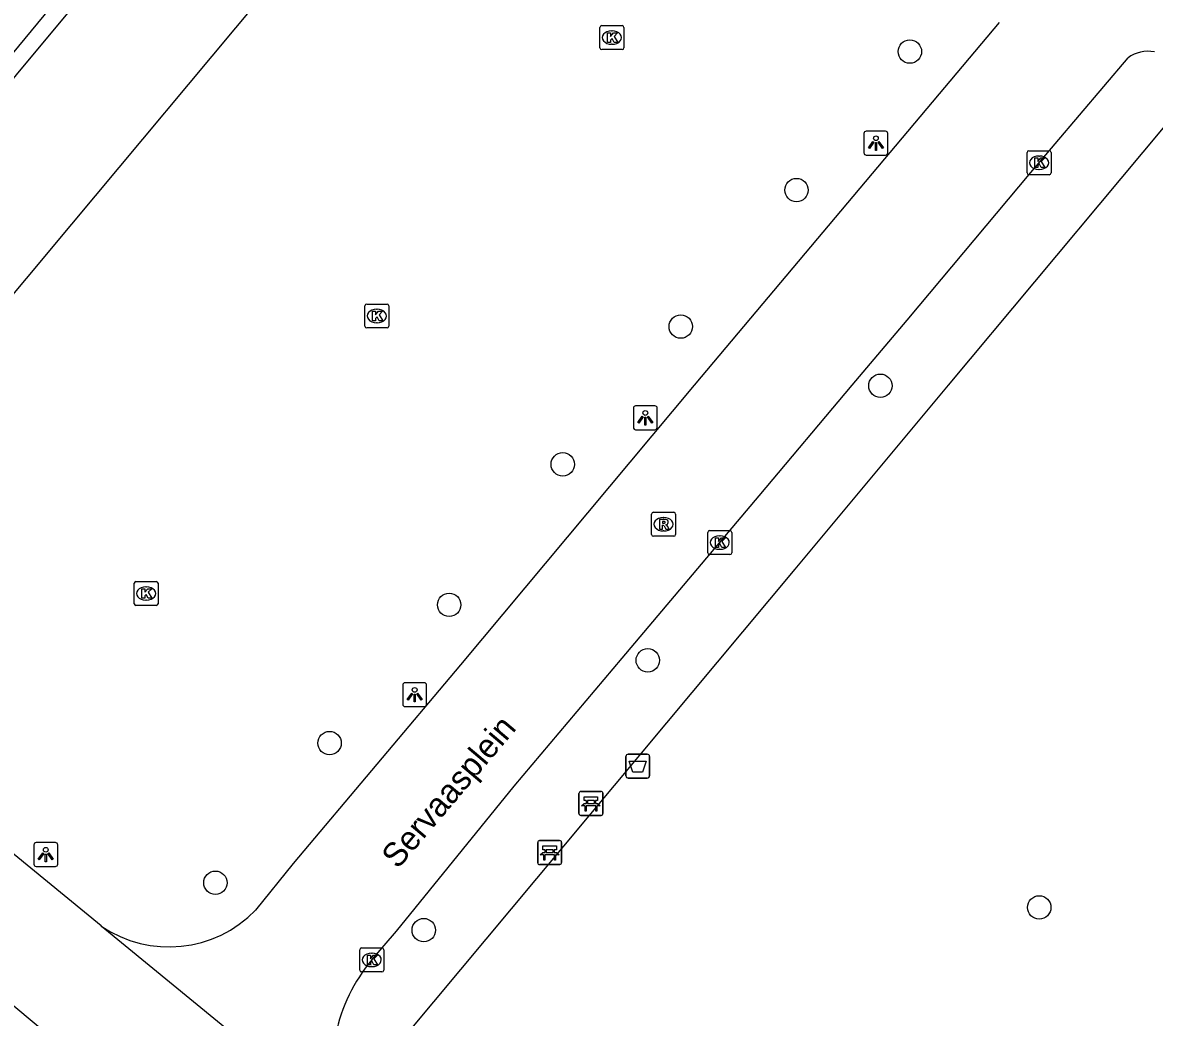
# Model space of a CAD drawing. Extents: x 162074 to 163034, y 381824 to 382557.
# Drawn here: x 162447.12 to 162494.4, y 381973.59 to 382015.16 of the extents above; entities that cross this region are included whole.
import ezdxf

# ---------------------------------------------------------------- set-up
doc = ezdxf.new("R2010")
doc.units = 0
for name, color, linetype in [('IMGEO_Afvalbak', 7, 'Continuous'), ('IMGEO_Bank', 7, 'Continuous'), ('IMGEO_Boom', 7, 'Continuous'), ('IMGEO_Kolk', 7, 'Continuous'), ('IMGEO_Lichtpunt', 7, 'Continuous'), ('IMGEO_Openbare_ruimte_label', 7, 'Continuous'), ('IMGEO_Rijbaan_lokaal_open', 7, 'Continuous'), ('IMGEO_Rioolput', 7, 'Continuous'), ('IMGEO_Voetpad_open', 7, 'Continuous')]:
    doc.layers.add(name, color=color, linetype=linetype)

msp = doc.modelspace()

# ---------------------------------------------------------------- linework, layer by layer
at = {"layer": 'IMGEO_Afvalbak'}
for p, q in [((162472.321, 381983.685), (162472.321, 381984.485)), ((162472.321, 381984.485), (162472.321, 381983.685)), ((162472.421, 381984.585), (162473.211, 381984.585)), ((162473.211, 381984.585), (162472.421, 381984.585)), ((162473.311, 381984.485), (162473.311, 381983.685)), ((162473.311, 381983.685), (162473.311, 381984.485)), ((162473.211, 381983.585), (162472.421, 381983.585)), ((162472.421, 381983.585), (162473.211, 381983.585))]:
    msp.add_line(p, q, dxfattribs=at)
msp.add_lwpolyline([(162472.464, 381984.299), (162473.168, 381984.299), (162473.019, 381983.829), (162472.613, 381983.829), (162472.464, 381984.299)], dxfattribs=at)
for centre, start, end in [((162472.421, 381984.485), 90, 180), ((162472.421, 381984.485), 90, 180), ((162473.211, 381984.485), 0, 90), ((162473.211, 381984.485), 360, 90), ((162472.421, 381983.685), 180, 270), ((162472.421, 381983.685), 180, 270), ((162473.211, 381983.685), 270, 0), ((162473.211, 381983.685), 270, 0)]:
    msp.add_arc(centre, 0.1, start, end, dxfattribs=at)
at = {"layer": 'IMGEO_Bank'}
for p, q in [((162470.36, 381982.101), (162470.36, 381982.942)), ((162470.36, 381982.942), (162470.36, 381982.101)), ((162470.435, 381983.026), (162471.276, 381983.026)), ((162471.276, 381983.026), (162470.435, 381983.026)), ((162471.36, 381982.951), (162471.36, 381982.11)), ((162471.36, 381982.11), (162471.36, 381982.951)), ((162470.669, 381982.532), (162470.669, 381982.638)), ((162470.713, 381982.638), (162470.713, 381982.532)), ((162471.001, 381982.644), (162470.719, 381982.644)), ((162470.719, 381982.526), (162471.001, 381982.526)), ((162471.007, 381982.532), (162471.007, 381982.638)), ((162471.051, 381982.638), (162471.051, 381982.532)), ((162471.285, 381982.026), (162470.444, 381982.026)), ((162470.444, 381982.026), (162471.285, 381982.026)), ((162471.057, 381982.424), (162470.664, 381982.424)), ((162468.636, 381980.049), (162468.636, 381980.89)), ((162468.636, 381980.89), (162468.636, 381980.049)), ((162468.711, 381980.974), (162469.552, 381980.974)), ((162469.552, 381980.974), (162468.711, 381980.974)), ((162468.945, 381980.48), (162468.945, 381980.586)), ((162468.989, 381980.586), (162468.989, 381980.48)), ((162469.277, 381980.592), (162468.995, 381980.592)), ((162469.283, 381980.48), (162469.283, 381980.586)), ((162469.327, 381980.586), (162469.327, 381980.48)), ((162469.636, 381980.899), (162469.636, 381980.058)), ((162469.636, 381980.058), (162469.636, 381980.899)), ((162469.333, 381980.372), (162468.94, 381980.372)), ((162468.995, 381980.474), (162469.277, 381980.474)), ((162469.561, 381979.974), (162468.72, 381979.974)), ((162468.72, 381979.974), (162469.561, 381979.974))]:
    msp.add_line(p, q, dxfattribs=at)
for points in [[(162470.607, 381982.424), (162470.465, 381982.424), (162470.577, 381982.526), (162470.663, 381982.526)], [(162470.663, 381982.644), (162470.577, 381982.644), (162470.577, 381982.805), (162471.14, 381982.805), (162471.14, 381982.644), (162471.057, 381982.644)], [(162471.057, 381982.526), (162471.14, 381982.526), (162471.252, 381982.424), (162471.113, 381982.424)], [(162470.657, 381982.417), (162470.657, 381982.21), (162470.614, 381982.21), (162470.614, 381982.417)], [(162471.107, 381982.417), (162471.107, 381982.21), (162471.063, 381982.21), (162471.063, 381982.417)], [(162468.939, 381980.592), (162468.853, 381980.592), (162468.853, 381980.753), (162469.416, 381980.753), (162469.416, 381980.592), (162469.333, 381980.592)], [(162468.883, 381980.372), (162468.741, 381980.372), (162468.853, 381980.474), (162468.939, 381980.474)], [(162468.933, 381980.365), (162468.933, 381980.158), (162468.89, 381980.158), (162468.89, 381980.365)], [(162469.333, 381980.474), (162469.416, 381980.474), (162469.528, 381980.372), (162469.389, 381980.372)], [(162469.383, 381980.365), (162469.383, 381980.158), (162469.339, 381980.158), (162469.339, 381980.365)]]:
    msp.add_lwpolyline(points, dxfattribs=at)
for centre, radius, start, end in [((162470.438, 381982.948), 0.0779, 92.4484, 184.2845), ((162470.438, 381982.948), 0.0779, 92.4484, 184.2845), ((162471.282, 381982.948), 0.0779, 2.4484, 94.2845), ((162471.282, 381982.948), 0.0779, 2.4484, 94.2845), ((162470.662, 381982.637), 0.00671, 2.8957, 87.1043), ((162470.662, 381982.533), 0.00671, 272.8957, 357.1043), ((162470.719, 381982.637), 0.00671, 92.8957, 177.1043), ((162470.719, 381982.533), 0.00671, 182.8957, 267.1043), ((162471.001, 381982.637), 0.00671, 2.8957, 87.1043), ((162471.001, 381982.533), 0.00671, 272.8957, 357.1043), ((162471.058, 381982.637), 0.00671, 92.8957, 177.1043), ((162471.058, 381982.533), 0.00671, 182.8957, 267.1043), ((162470.438, 381982.104), 0.0779, 182.4484, 274.2845), ((162470.438, 381982.104), 0.0779, 182.4484, 274.2845), ((162470.607, 381982.417), 0.00671, 2.8957, 87.1043), ((162470.664, 381982.417), 0.00671, 92.8957, 177.1043), ((162471.056, 381982.417), 0.00671, 2.8957, 87.1043), ((162471.113, 381982.417), 0.00671, 92.8957, 177.1043), ((162471.282, 381982.104), 0.0779, 272.4484, 4.2845), ((162471.282, 381982.104), 0.0779, 272.4484, 4.2845), ((162468.714, 381980.896), 0.0779, 92.4484, 184.2845), ((162468.714, 381980.896), 0.0779, 92.4484, 184.2845), ((162468.938, 381980.585), 0.00671, 2.8957, 87.1043), ((162468.995, 381980.585), 0.00671, 92.8957, 177.1043), ((162469.277, 381980.585), 0.00671, 2.8957, 87.1043), ((162469.334, 381980.585), 0.00671, 92.8957, 177.1043), ((162469.558, 381980.896), 0.0779, 2.4484, 94.2845), ((162469.558, 381980.896), 0.0779, 2.4484, 94.2845), ((162468.883, 381980.365), 0.00671, 2.8957, 87.1043), ((162468.94, 381980.365), 0.00671, 92.8957, 177.1043), ((162468.938, 381980.481), 0.00671, 272.8957, 357.1043), ((162468.995, 381980.481), 0.00671, 182.8957, 267.1043), ((162469.277, 381980.481), 0.00671, 272.8957, 357.1043), ((162469.334, 381980.481), 0.00671, 182.8957, 267.1043), ((162469.332, 381980.365), 0.00671, 2.8957, 87.1043), ((162469.389, 381980.365), 0.00671, 92.8957, 177.1043), ((162468.714, 381980.052), 0.0779, 182.4484, 274.2845), ((162468.714, 381980.052), 0.0779, 182.4484, 274.2845), ((162469.558, 381980.052), 0.0779, 272.4484, 4.2845), ((162469.558, 381980.052), 0.0779, 272.4484, 4.2845)]:
    msp.add_arc(centre, radius, start, end, dxfattribs=at)
at = {"layer": 'IMGEO_Boom'}
for centre in [(162484.184, 382013.947), (162479.448, 382008.16), (162474.612, 382002.454), (162482.952, 381999.981), (162469.683, 381996.697), (162464.938, 381990.827), (162473.235, 381988.507), (162459.942, 381985.048), (162455.171, 381979.212), (162489.589, 381978.181), (162463.876, 381977.232)]:
    msp.add_circle(centre, 0.489, dxfattribs=at)
at = {"layer": 'IMGEO_Kolk'}
for p, q in [((162471.235, 382014.105), (162471.235, 382014.957)), ((162471.31, 382015.031), (162472.162, 382015.031)), ((162471.723, 382014.811), (162471.748, 382014.811)), ((162472.236, 382014.957), (162472.236, 382014.105)), ((162471.746, 382014.251), (162471.721, 382014.251)), ((162472.162, 382014.031), (162471.31, 382014.031)), ((162489.081, 382008.875), (162489.081, 382009.727)), ((162489.156, 382009.801), (162490.008, 382009.801)), ((162489.569, 382009.581), (162489.594, 382009.581)), ((162490.082, 382009.727), (162490.082, 382008.875)), ((162489.592, 382009.021), (162489.567, 382009.021)), ((162490.008, 382008.801), (162489.156, 382008.801)), ((162461.416, 382002.471), (162461.416, 382003.323)), ((162461.491, 382003.397), (162462.343, 382003.397)), ((162462.417, 382003.323), (162462.417, 382002.471)), ((162461.904, 382003.177), (162461.929, 382003.177)), ((162462.343, 382002.397), (162461.491, 382002.397)), ((162461.927, 382002.617), (162461.902, 382002.617)), ((162475.739, 381993.001), (162475.739, 381993.853)), ((162475.814, 381993.927), (162476.666, 381993.927)), ((162476.74, 381993.853), (162476.74, 381993.001)), ((162476.227, 381993.707), (162476.252, 381993.707)), ((162476.666, 381992.927), (162475.814, 381992.927)), ((162476.25, 381993.147), (162476.225, 381993.147)), ((162451.776, 381990.874), (162451.776, 381991.726)), ((162451.851, 381991.8), (162452.703, 381991.8)), ((162452.264, 381991.58), (162452.289, 381991.58)), ((162452.777, 381991.726), (162452.777, 381990.874)), ((162452.287, 381991.02), (162452.262, 381991.02)), ((162452.703, 381990.8), (162451.851, 381990.8)), ((162461.201, 381975.562), (162461.201, 381976.414)), ((162461.276, 381976.488), (162462.128, 381976.488)), ((162462.202, 381976.414), (162462.202, 381975.562)), ((162461.689, 381976.268), (162461.714, 381976.268)), ((162462.128, 381975.488), (162461.276, 381975.488)), ((162461.712, 381975.708), (162461.687, 381975.708))]:
    msp.add_line(p, q, dxfattribs=at)
for points in [[(162471.235, 382014.105), (162471.235, 382014.957)], [(162471.31, 382015.031), (162472.162, 382015.031)], [(162471.556, 382014.731), (162471.679, 382014.731), (162471.679, 382014.58), (162471.809, 382014.731), (162471.973, 382014.731), (162471.827, 382014.58), (162471.98, 382014.331), (162471.828, 382014.331), (162471.743, 382014.495), (162471.679, 382014.428), (162471.679, 382014.331), (162471.556, 382014.331), (162471.556, 382014.731)], [(162472.236, 382014.957), (162472.236, 382014.105)], [(162472.162, 382014.031), (162471.31, 382014.031)], [(162489.081, 382008.875), (162489.081, 382009.727)], [(162489.156, 382009.801), (162490.008, 382009.801)], [(162489.402, 382009.501), (162489.525, 382009.501), (162489.525, 382009.35), (162489.655, 382009.501), (162489.819, 382009.501), (162489.673, 382009.35), (162489.826, 382009.101), (162489.674, 382009.101), (162489.589, 382009.265), (162489.525, 382009.198), (162489.525, 382009.101), (162489.402, 382009.101), (162489.402, 382009.501)], [(162490.082, 382009.727), (162490.082, 382008.875)], [(162490.008, 382008.801), (162489.156, 382008.801)], [(162461.416, 382002.471), (162461.416, 382003.323)], [(162461.491, 382003.397), (162462.343, 382003.397)], [(162462.417, 382003.323), (162462.417, 382002.471)], [(162461.737, 382003.097), (162461.86, 382003.097), (162461.86, 382002.946), (162461.99, 382003.097), (162462.154, 382003.097), (162462.008, 382002.946), (162462.161, 382002.697), (162462.009, 382002.697), (162461.924, 382002.861), (162461.86, 382002.794), (162461.86, 382002.697), (162461.737, 382002.697), (162461.737, 382003.097)], [(162462.343, 382002.397), (162461.491, 382002.397)], [(162475.739, 381993.001), (162475.739, 381993.853)], [(162475.814, 381993.927), (162476.666, 381993.927)], [(162476.74, 381993.853), (162476.74, 381993.001)], [(162476.06, 381993.627), (162476.183, 381993.627), (162476.183, 381993.476), (162476.313, 381993.627), (162476.477, 381993.627), (162476.331, 381993.476), (162476.484, 381993.227), (162476.332, 381993.227), (162476.247, 381993.391), (162476.183, 381993.324), (162476.183, 381993.227), (162476.06, 381993.227), (162476.06, 381993.627)], [(162476.666, 381992.927), (162475.814, 381992.927)], [(162451.776, 381990.874), (162451.776, 381991.726)], [(162451.851, 381991.8), (162452.703, 381991.8)], [(162452.097, 381991.5), (162452.22, 381991.5), (162452.22, 381991.349), (162452.35, 381991.5), (162452.514, 381991.5), (162452.368, 381991.349), (162452.521, 381991.1), (162452.369, 381991.1), (162452.284, 381991.264), (162452.22, 381991.197), (162452.22, 381991.1), (162452.097, 381991.1), (162452.097, 381991.5)], [(162452.777, 381991.726), (162452.777, 381990.874)], [(162452.703, 381990.8), (162451.851, 381990.8)], [(162461.201, 381975.562), (162461.201, 381976.414)], [(162461.276, 381976.488), (162462.128, 381976.488)], [(162462.202, 381976.414), (162462.202, 381975.562)], [(162461.522, 381976.188), (162461.645, 381976.188), (162461.645, 381976.037), (162461.775, 381976.188), (162461.939, 381976.188), (162461.793, 381976.037), (162461.946, 381975.788), (162461.794, 381975.788), (162461.709, 381975.952), (162461.645, 381975.885), (162461.645, 381975.788), (162461.522, 381975.788), (162461.522, 381976.188)], [(162462.128, 381975.488), (162461.276, 381975.488)]]:
    msp.add_lwpolyline(points, dxfattribs=at)
for centre, start, end in [((162471.312, 382014.955), 91.552, 178.448), ((162471.312, 382014.955), 91.552, 178.448), ((162472.16, 382014.955), 1.552, 88.448), ((162472.16, 382014.955), 1.552, 88.448), ((162471.312, 382014.107), 181.552, 268.448), ((162471.312, 382014.107), 181.552, 268.448), ((162472.16, 382014.107), 271.552, 358.448), ((162472.16, 382014.107), 271.552, 358.448), ((162489.158, 382009.725), 91.552, 178.448), ((162489.158, 382009.725), 91.552, 178.448), ((162490.006, 382009.725), 1.552, 88.448), ((162490.006, 382009.725), 1.552, 88.448), ((162489.158, 382008.877), 181.552, 268.448), ((162489.158, 382008.877), 181.552, 268.448), ((162490.006, 382008.877), 271.552, 358.448), ((162490.006, 382008.877), 271.552, 358.448), ((162461.493, 382003.321), 91.552, 178.448), ((162461.493, 382003.321), 91.552, 178.448), ((162462.341, 382003.321), 1.552, 88.448), ((162462.341, 382003.321), 1.552, 88.448), ((162461.493, 382002.473), 181.552, 268.448), ((162461.493, 382002.473), 181.552, 268.448), ((162462.341, 382002.473), 271.552, 358.448), ((162462.341, 382002.473), 271.552, 358.448), ((162475.816, 381993.851), 91.552, 178.448), ((162475.816, 381993.851), 91.552, 178.448), ((162476.664, 381993.851), 1.552, 88.448), ((162476.664, 381993.851), 1.552, 88.448), ((162475.816, 381993.003), 181.552, 268.448), ((162475.816, 381993.003), 181.552, 268.448), ((162476.664, 381993.003), 271.552, 358.448), ((162476.664, 381993.003), 271.552, 358.448), ((162451.853, 381991.724), 91.552, 178.448), ((162451.853, 381991.724), 91.552, 178.448), ((162452.701, 381991.724), 1.552, 88.448), ((162452.701, 381991.724), 1.552, 88.448), ((162451.853, 381990.876), 181.552, 268.448), ((162451.853, 381990.876), 181.552, 268.448), ((162452.701, 381990.876), 271.552, 358.448), ((162452.701, 381990.876), 271.552, 358.448), ((162461.278, 381976.412), 91.552, 178.448), ((162461.278, 381976.412), 91.552, 178.448), ((162462.126, 381976.412), 1.552, 88.448), ((162462.126, 381976.412), 1.552, 88.448), ((162461.278, 381975.564), 181.552, 268.448), ((162461.278, 381975.564), 181.552, 268.448), ((162462.126, 381975.564), 271.552, 358.448), ((162462.126, 381975.564), 271.552, 358.448)]:
    msp.add_arc(centre, 0.0765, start, end, dxfattribs=at)
for centre, major_axis, ratio, start_param, end_param in [((162471.722, 382014.531), (-0.387, 0.002), 0.722429, 4.712389, 7.853982), ((162471.747, 382014.531), (-0.39, 0.002), 0.717154, 1.570796, 4.712389), ((162489.568, 382009.301), (-0.387, 0.002), 0.722429, 4.712389, 7.853982), ((162489.593, 382009.301), (-0.39, 0.002), 0.717154, 1.570796, 4.712389), ((162461.903, 382002.897), (-0.387, 0.002), 0.722429, 4.712389, 7.853982), ((162461.928, 382002.897), (-0.39, 0.002), 0.717154, 1.570796, 4.712389), ((162476.226, 381993.427), (-0.387, 0.002), 0.722429, 4.712389, 7.853982), ((162476.251, 381993.427), (-0.39, 0.002), 0.717154, 1.570796, 4.712389), ((162452.263, 381991.3), (-0.387, 0.002), 0.722429, 4.712389, 7.853982), ((162452.288, 381991.3), (-0.39, 0.002), 0.717154, 1.570796, 4.712389), ((162461.688, 381975.988), (-0.387, 0.002), 0.722429, 4.712389, 7.853982), ((162461.713, 381975.988), (-0.39, 0.002), 0.717154, 1.570796, 4.712389)]:
    msp.add_ellipse(centre, major_axis=major_axis, ratio=ratio, start_param=start_param, end_param=end_param, dxfattribs=at)
at = {"layer": 'IMGEO_Lichtpunt'}
for p, q in [((162482.267, 382010.525), (162482.267, 382009.718)), ((162482.267, 382010.525), (162482.267, 382009.718)), ((162483.169, 382010.62), (162482.361, 382010.62)), ((162483.169, 382010.62), (162482.361, 382010.62)), ((162483.263, 382009.718), (162483.263, 382010.525)), ((162483.263, 382009.718), (162483.263, 382010.525)), ((162482.361, 382009.624), (162483.169, 382009.624)), ((162482.361, 382009.624), (162483.169, 382009.624)), ((162472.633, 381999.046), (162472.633, 381998.239)), ((162472.633, 381999.046), (162472.633, 381998.239)), ((162473.535, 381999.141), (162472.727, 381999.141)), ((162473.535, 381999.141), (162472.727, 381999.141)), ((162473.629, 381998.239), (162473.629, 381999.046)), ((162473.629, 381998.239), (162473.629, 381999.046)), ((162472.727, 381998.145), (162473.535, 381998.145)), ((162472.727, 381998.145), (162473.535, 381998.145)), ((162462.997, 381987.474), (162462.997, 381986.667)), ((162462.997, 381987.474), (162462.997, 381986.667)), ((162463.899, 381987.569), (162463.091, 381987.569)), ((162463.899, 381987.569), (162463.091, 381987.569)), ((162463.993, 381986.667), (162463.993, 381987.474)), ((162463.993, 381986.667), (162463.993, 381987.474)), ((162463.091, 381986.573), (162463.899, 381986.573)), ((162463.091, 381986.573), (162463.899, 381986.573)), ((162447.587, 381980.793), (162447.587, 381979.986)), ((162447.587, 381980.793), (162447.587, 381979.986)), ((162448.489, 381980.888), (162447.681, 381980.888)), ((162448.489, 381980.888), (162447.681, 381980.888)), ((162448.583, 381979.986), (162448.583, 381980.793)), ((162448.583, 381979.986), (162448.583, 381980.793)), ((162447.681, 381979.892), (162448.489, 381979.892)), ((162447.681, 381979.892), (162448.489, 381979.892))]:
    msp.add_line(p, q, dxfattribs=at)
for points in [[(162482.641, 382010.189), (162482.68, 382010.161), (162482.492, 382009.899), (162482.454, 382009.926), (162482.641, 382010.189)], [(162482.743, 382010.141), (162482.79, 382010.141), (162482.79, 382009.819), (162482.743, 382009.819), (162482.743, 382010.141)], [(162482.853, 382010.161), (162482.891, 382010.188), (162483.078, 382009.926), (162483.039, 382009.898), (162482.853, 382010.161)], [(162473.007, 381998.71), (162473.046, 381998.682), (162472.858, 381998.42), (162472.82, 381998.447), (162473.007, 381998.71)], [(162473.109, 381998.662), (162473.156, 381998.662), (162473.156, 381998.34), (162473.109, 381998.34), (162473.109, 381998.662)], [(162473.219, 381998.682), (162473.257, 381998.709), (162473.444, 381998.447), (162473.405, 381998.419), (162473.219, 381998.682)], [(162463.371, 381987.138), (162463.41, 381987.11), (162463.222, 381986.848), (162463.184, 381986.875), (162463.371, 381987.138)], [(162463.473, 381987.09), (162463.52, 381987.09), (162463.52, 381986.768), (162463.473, 381986.768), (162463.473, 381987.09)], [(162463.583, 381987.11), (162463.621, 381987.137), (162463.808, 381986.875), (162463.769, 381986.847), (162463.583, 381987.11)], [(162447.961, 381980.457), (162448, 381980.429), (162447.812, 381980.167), (162447.774, 381980.194), (162447.961, 381980.457)], [(162448.063, 381980.409), (162448.11, 381980.409), (162448.11, 381980.087), (162448.063, 381980.087), (162448.063, 381980.409)], [(162448.173, 381980.429), (162448.211, 381980.456), (162448.398, 381980.194), (162448.359, 381980.166), (162448.173, 381980.429)]]:
    msp.add_lwpolyline(points, dxfattribs=at)
for centre in [(162482.766, 382010.323), (162473.132, 381998.844), (162463.496, 381987.272), (162448.086, 381980.591)]:
    msp.add_circle(centre, 0.0994, dxfattribs=at)
for centre, start, end in [((162482.361, 382010.525), 90, 180), ((162482.361, 382010.525), 90, 180), ((162483.169, 382010.525), 0, 90), ((162483.169, 382010.525), 0, 90), ((162482.361, 382009.718), 180, 270), ((162482.361, 382009.718), 180, 270), ((162483.169, 382009.718), 270, 0), ((162483.169, 382009.718), 270, 360), ((162472.727, 381999.046), 90, 180), ((162472.727, 381999.046), 90, 180), ((162473.535, 381999.046), 0, 90), ((162473.535, 381999.046), 0, 90), ((162472.727, 381998.239), 180, 270), ((162472.727, 381998.239), 180, 270), ((162473.535, 381998.239), 270, 0), ((162473.535, 381998.239), 270, 360), ((162463.091, 381987.474), 90, 180), ((162463.091, 381987.474), 90, 180), ((162463.899, 381987.474), 0, 90), ((162463.899, 381987.474), 0, 90), ((162463.091, 381986.667), 180, 270), ((162463.091, 381986.667), 180, 270), ((162463.899, 381986.667), 270, 0), ((162463.899, 381986.667), 270, 360), ((162447.681, 381980.793), 90, 180), ((162447.681, 381980.793), 90, 180), ((162448.489, 381980.793), 0, 90), ((162448.489, 381980.793), 0, 90), ((162447.681, 381979.986), 180, 270), ((162447.681, 381979.986), 180, 270), ((162448.489, 381979.986), 270, 0), ((162448.489, 381979.986), 270, 360)]:
    msp.add_arc(centre, 0.0946, start, end, dxfattribs=at)
at = {"layer": 'IMGEO_Rijbaan_lokaal_open'}
for points in [[(162452.561, 382019.851), (162451.206, 382018.23), (162436.039, 382000), (162435.64, 381999.521)], [(162438.726, 381994.231), (162443.549, 382000), (162449.176, 382006.731), (162457.02, 382016.133)], [(162487.909, 382015.156), (162475.982, 382000.964), (162475.176, 382000), (162465.41, 381988.315), (162458.427, 381980.013), (162456.852, 381978.07)], [(162461.704, 381975.992), (162462.74, 381977.194), (162467.651, 381983.253), (162472.165, 381988.591), (162477.884, 381995.381), (162481.777, 382000), (162484.071, 382002.722), (162489.234, 382008.892), (162493.299, 382013.689)], [(162450.399, 381977.405), (162439.335, 381986.485)], [(162440.82, 381979.014), (162441.112, 381978.783), (162450.335, 381971.078), (162458.638, 381964.23)], [(162450.399, 381977.405), (162462.125, 381967.796)]]:
    msp.add_lwpolyline(points, dxfattribs=at)
for centre, radius, start, end in [((162494.127, 382012.544), 1.413, 78.9609, 125.8758), ((162453.232, 381981.552), 5.023, 235.6605, 316.107), ((162467.252, 381971.38), 7.214, 140.2638, 168.0837)]:
    msp.add_arc(centre, radius, start, end, dxfattribs=at)
at = {"layer": 'IMGEO_Rioolput'}
for p, q in [((162473.394, 381993.768), (162473.394, 381994.62)), ((162473.469, 381994.694), (162474.321, 381994.694)), ((162473.882, 381994.474), (162473.907, 381994.474)), ((162474.395, 381994.62), (162474.395, 381993.768)), ((162473.905, 381993.914), (162473.88, 381993.914)), ((162474.321, 381993.694), (162473.469, 381993.694))]:
    msp.add_line(p, q, dxfattribs=at)
for points in [[(162473.394, 381993.768), (162473.394, 381994.62)], [(162473.469, 381994.694), (162474.321, 381994.694)], [(162473.983, 381994.392), (162473.731, 381994.394), (162473.731, 381993.994)], [(162473.909, 381994.313), (162473.855, 381994.313), (162473.855, 381994.232)], [(162474.395, 381994.62), (162474.395, 381993.768)], [(162473.731, 381993.994), (162473.855, 381993.994), (162473.855, 381994.156), (162473.866, 381994.156)], [(162473.855, 381994.232), (162473.907, 381994.232)], [(162473.913, 381994.127), (162473.984, 381993.994), (162474.124, 381993.994), (162474.059, 381994.12)], [(162474.321, 381993.694), (162473.469, 381993.694)]]:
    msp.add_lwpolyline(points, dxfattribs=at)
for centre, radius, start, end in [((162473.471, 381994.618), 0.0765, 91.552, 178.448), ((162473.471, 381994.618), 0.0765, 91.552, 178.448), ((162473.915, 381994.217), 0.0964, 77.0061, 93.1865), ((162473.929, 381994.274), 0.0378, 276.6634, 79.6772), ((162473.982, 381994.282), 0.109, 350.3612, 89.416), ((162473.98, 381994.282), 0.112, 277.5842, 350.9817), ((162474.319, 381994.618), 0.0765, 1.552, 88.448), ((162474.319, 381994.618), 0.0765, 1.552, 88.448), ((162473.865, 381994.103), 0.0533, 26.0293, 88.6989), ((162473.891, 381994.421), 0.19, 274.7715, 282.9687), ((162473.964, 381994.067), 0.108, 29.5134, 73.7905), ((162473.471, 381993.77), 0.0765, 181.552, 268.448), ((162473.471, 381993.77), 0.0765, 181.552, 268.448), ((162474.319, 381993.77), 0.0765, 271.552, 358.448), ((162474.319, 381993.77), 0.0765, 271.552, 358.448)]:
    msp.add_arc(centre, radius, start, end, dxfattribs=at)
for centre, major_axis, ratio, start_param, end_param in [((162473.881, 381994.194), (-0.387, 0.002), 0.722429, 4.712389, 7.853982), ((162473.906, 381994.194), (-0.39, 0.002), 0.717154, 1.570796, 4.712389)]:
    msp.add_ellipse(centre, major_axis=major_axis, ratio=ratio, start_param=start_param, end_param=end_param, dxfattribs=at)
at = {"layer": 'IMGEO_Voetpad_open'}
for points in [[(162458.476, 382028.143), (162445.535, 382012.489)], [(162463.245, 381972.97), (162479.39, 381992.322), (162485.8, 382000), (162496.617, 382012.958)]]:
    msp.add_lwpolyline(points, dxfattribs=at)

# ---------------------------------------------------------------- texts
at = {"layer": 'IMGEO_Openbare_ruimte_label'}
msp.add_text('Servaasplein', height=1, rotation=49.7838, dxfattribs=at).set_placement((162462.793, 381979.752))

doc.saveas('drawing.dxf')
